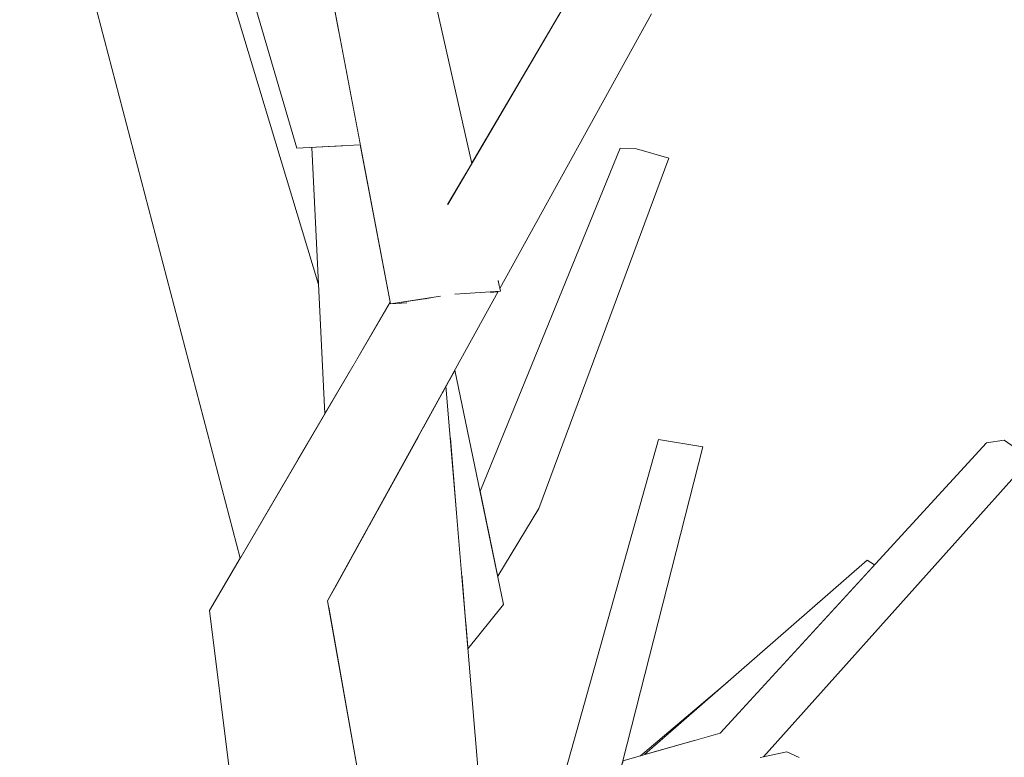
# Model space of a CAD drawing. Extents: x -289599 to -184549, y 66678 to 295474.
# Tile 383 of 656: x -262552 to -262454, y 72031 to 72105. Entities that reach past the tile are written whole.
import ezdxf

# ---------------------------------------------------------------- set-up
doc = ezdxf.new("R2010")
doc.units = 0
doc.header["$MEASUREMENT"] = 0
doc.linetypes.add('Wipeout_Contour', pattern=[1000, 0, -1000])
doc.layers.add('arch drzewa', color=8, linetype='Continuous')
doc.layers.add('arch drzewa_Nr_Pióra__4', color=8, linetype='Continuous', lineweight=9)

msp = doc.modelspace()

# ---------------------------------------------------------------- wipeouts: each hides what was drawn before it
at = {"color": 254, "linetype": 'Wipeout_Contour', "lineweight": 0, "ltscale": 1277860.813369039}
msp.add_wipeout([(-262519.593, 72092.04), (-262518.182, 72070.888), (-262514.874, 72076.532), (-262517.842, 72092.138)], dxfattribs=at).dxf.layer = 'arch drzewa'
at = {"color": 254, "linetype": 'Wipeout_Contour', "lineweight": 0, "ltscale": 958326.466401}
msp.add_wipeout([(-262508.322, 72055.645), (-262510.924, 72056.03), (-262502.071, 71981.575)], dxfattribs=at).dxf.layer = 'arch drzewa'
at = {"color": 254, "linetype": 'Wipeout_Contour', "lineweight": 0, "ltscale": 958157.102781}
msp.add_wipeout([(-262448.329, 72055.823), (-262455.188, 72001.279), (-262452.84, 71998.361)], dxfattribs=at).dxf.layer = 'arch drzewa'
at = {"color": 254, "linetype": 'Wipeout_Contour', "lineweight": 0, "ltscale": 1277649.902449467}
msp.add_wipeout([(-262477.06, 72030.919), (-262474.42, 72031.464), (-262475.618, 72032.009), (-262478.258, 72031.464)], dxfattribs=at).dxf.layer = 'arch drzewa'

# ---------------------------------------------------------------- next in the draw order: wipeouts: each hides what was drawn before it
at = {"color": 254, "linetype": 'Wipeout_Contour', "lineweight": 0, "ltscale": 1277866.199117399}
msp.add_wipeout([(-262519.593, 72092.04), (-262520.785, 72091.973), (-262518.608, 72070.161), (-262518.182, 72070.888)], dxfattribs=at).dxf.layer = 'arch drzewa'
at = {"color": 254, "linetype": 'Wipeout_Contour', "lineweight": 0, "ltscale": 1277622.748270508}
msp.add_wipeout([(-262454.131, 72062.886), (-262478.137, 72031.489), (-262477.941, 72031.53), (-262451.504, 72061.061)], dxfattribs=at).dxf.layer = 'arch drzewa'
at = {"color": 254, "linetype": 'Wipeout_Contour', "lineweight": 0, "ltscale": 958304.274654}
msp.add_wipeout([(-262510.924, 72056.03), (-262504.442, 71980.86), (-262502.071, 71981.575)], dxfattribs=at).dxf.layer = 'arch drzewa'

# ---------------------------------------------------------------- next in the draw order: wipeouts: each hides what was drawn before it
at = {"color": 254, "linetype": 'Wipeout_Contour', "lineweight": 0, "ltscale": 1277870.375699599}
msp.add_wipeout([(-262522.65, 72091.869), (-262521.339, 72065.501), (-262518.608, 72070.161), (-262520.785, 72091.973)], dxfattribs=at).dxf.layer = 'arch drzewa'
at = {"color": 254, "linetype": 'Wipeout_Contour', "lineweight": 0, "ltscale": 2236129.412297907}
msp.add_wipeout([(-262516.178, 72055.869), (-262516.947, 72054.476), (-262513.293, 72032.965), (-262509.619, 72023.34), (-262511.606, 72023.036), (-262504.442, 71980.86), (-262510.924, 72056.03)], dxfattribs=at).dxf.layer = 'arch drzewa'

# ---------------------------------------------------------------- next in the draw order: wipeouts: each hides what was drawn before it
at = {"color": 254, "linetype": 'Wipeout_Contour', "lineweight": 0, "ltscale": 958356.764066}
msp.add_wipeout([(-262509.727, 72067.566), (-262508.322, 72055.645), (-262509.364, 72068.223)], dxfattribs=at).dxf.layer = 'arch drzewa'
at = {"color": 254, "linetype": 'Wipeout_Contour', "lineweight": 0, "ltscale": 1277816.295032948}
msp.add_wipeout([(-262516.947, 72054.476), (-262517.071, 72054.251), (-262516.108, 72040.062), (-262513.293, 72032.965)], dxfattribs=at).dxf.layer = 'arch drzewa'

# ---------------------------------------------------------------- next in the draw order: wipeouts: each hides what was drawn before it
at = {"color": 254, "linetype": 'Wipeout_Contour', "lineweight": 0, "ltscale": 1277809.854173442}
msp.add_wipeout([(-262509.727, 72067.566), (-262511.602, 72064.166), (-262510.924, 72056.03), (-262508.322, 72055.645)], dxfattribs=at).dxf.layer = 'arch drzewa'
at = {"color": 254, "linetype": 'Wipeout_Contour', "lineweight": 0, "ltscale": 958369.439494}
msp.add_wipeout([(-262518.814, 72051.09), (-262516.108, 72040.062), (-262517.071, 72054.251)], dxfattribs=at).dxf.layer = 'arch drzewa'

# ---------------------------------------------------------------- next in the draw order: wipeouts: each hides what was drawn before it
at = {"color": 254, "linetype": 'Wipeout_Contour', "lineweight": 0, "ltscale": 958361.85031}
msp.add_wipeout([(-262512.038, 72063.375), (-262510.924, 72056.03), (-262511.602, 72064.166)], dxfattribs=at).dxf.layer = 'arch drzewa'
at = {"color": 254, "linetype": 'Wipeout_Contour', "lineweight": 0, "ltscale": 1277796.174603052}
msp.add_wipeout([(-262521.092, 72046.961), (-262527.157, 72044.212), (-262512.103, 71985.132), (-262510.954, 71990.242)], dxfattribs=at).dxf.layer = 'arch drzewa'

# ---------------------------------------------------------------- next in the draw order: wipeouts: each hides what was drawn before it
at = {"color": 254, "linetype": 'Wipeout_Contour', "lineweight": 0, "ltscale": 958364.38057}
msp.add_wipeout([(-262516.178, 72055.869), (-262510.924, 72056.03), (-262512.038, 72063.375)], dxfattribs=at).dxf.layer = 'arch drzewa'
at = {"color": 254, "linetype": 'Wipeout_Contour', "lineweight": 0, "ltscale": 2555493.630547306}
msp.add_wipeout([(-262527.157, 72044.212), (-262511.253, 71954.021), (-262509.165, 71955.395), (-262512.197, 71980.125), (-262512.235, 71981.083), (-262512.223, 71982.064), (-262512.223, 71982.799), (-262512.103, 71985.132)], dxfattribs=at).dxf.layer = 'arch drzewa'

# ---------------------------------------------------------------- next in the draw order: wipeouts: each hides what was drawn before it
at = {"color": 254, "linetype": 'Wipeout_Contour', "lineweight": 0, "ltscale": 1277816.580957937}
msp.add_wipeout([(-262506.734, 72077.377), (-262521.092, 72046.961), (-262504.187, 72077.611), (-262504.891, 72077.502)], dxfattribs=at).dxf.layer = 'arch drzewa'
at = {"color": 254, "linetype": 'Wipeout_Contour', "lineweight": 0, "ltscale": 958362.518638}
msp.add_wipeout([(-262511.253, 71954.021), (-262527.157, 72044.212), (-262532.76, 72046.012)], dxfattribs=at).dxf.layer = 'arch drzewa'

# ---------------------------------------------------------------- next in the draw order: wipeouts: each hides what was drawn before it
at = {"color": 254, "linetype": 'Wipeout_Contour', "lineweight": 0, "ltscale": 2236142.933057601}
msp.add_wipeout([(-262493, 72106.474), (-262506.254, 72078.395), (-262504.259, 72078.587), (-262504.193, 72078.607), (-262504.032, 72077.891), (-262489.025, 72105.101), (-262492.642, 72105.845)], dxfattribs=at).dxf.layer = 'arch drzewa'
at = {"color": 254, "linetype": 'Wipeout_Contour', "lineweight": 0, "ltscale": 2555502.276821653}
msp.add_wipeout([(-262532.76, 72046.012), (-262521.674, 71956.024), (-262520.6, 71955.818), (-262520.123, 71959.717), (-262516.777, 71956.326), (-262514.182, 71954.949), (-262514.1, 71954.568), (-262511.253, 71954.021)], dxfattribs=at).dxf.layer = 'arch drzewa'

# ---------------------------------------------------------------- next in the draw order: wipeouts: each hides what was drawn before it
at = {"color": 254, "linetype": 'Wipeout_Contour', "lineweight": 0, "ltscale": 2236180.98292227}
msp.add_wipeout([(-262527.157, 72044.212), (-262521.092, 72046.961), (-262506.734, 72077.377), (-262508.341, 72077.338), (-262506.254, 72078.395), (-262493, 72106.474), (-262493.005, 72106.52)], dxfattribs=at).dxf.layer = 'arch drzewa'

# ---------------------------------------------------------------- next in the draw order: wipeouts: each hides what was drawn before it
at = {"color": 254, "linetype": 'Wipeout_Contour', "lineweight": 0, "ltscale": 3194544.107801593}
msp.add_wipeout([(-262511.319, 72076.85), (-262527.157, 72044.212), (-262493.005, 72106.52), (-262493.596, 72106.041), (-262494.915, 72106.312), (-262495.191, 72110.083), (-262509.061, 72081.502), (-262509.164, 72079.041), (-262509.246, 72078.917), (-262510.021, 72077.115)], dxfattribs=at).dxf.layer = 'arch drzewa'

# ---------------------------------------------------------------- next in the draw order: wipeouts: each hides what was drawn before it
at = {"color": 254, "linetype": 'Wipeout_Contour', "lineweight": 0, "ltscale": 1277815.226747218}
msp.add_wipeout([(-262495.194, 72110.115), (-262509.157, 72086.287), (-262509.061, 72081.502), (-262495.191, 72110.083)], dxfattribs=at).dxf.layer = 'arch drzewa'
at = {"color": 254, "linetype": 'Wipeout_Contour', "lineweight": 0, "ltscale": 958370.29301}
msp.add_wipeout([(-262509.655, 72080.329), (-262509.656, 72080.277), (-262509.646, 72080.298)], dxfattribs=at).dxf.layer = 'arch drzewa'
at = {"color": 254, "linetype": 'Wipeout_Contour', "lineweight": 0, "ltscale": 958353.044381}
msp.add_wipeout([(-262503.977, 72077.644), (-262504.193, 72078.607), (-262504.259, 72078.587)], dxfattribs=at).dxf.layer = 'arch drzewa'
at = {"color": 254, "linetype": 'Wipeout_Contour', "lineweight": 0, "ltscale": 1916775.764190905}
msp.add_wipeout([(-262514.874, 72076.532), (-262532.76, 72046.012), (-262527.157, 72044.212), (-262511.319, 72076.85), (-262513.284, 72076.478), (-262514.843, 72076.368)], dxfattribs=at).dxf.layer = 'arch drzewa'
at = {"color": 254, "linetype": 'Wipeout_Contour', "lineweight": 0, "ltscale": 958287.001756}
msp.add_wipeout([(-262493.409, 72025.097), (-262483.941, 72062.219), (-262488.33, 72062.945)], dxfattribs=at).dxf.layer = 'arch drzewa'
at = {"color": 254, "linetype": 'Wipeout_Contour', "lineweight": 0, "ltscale": 1277777.497626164}
msp.add_wipeout([(-262504.288, 72049.164), (-262507.411, 72044.854), (-262507.19, 72042.23), (-262503.665, 72046.601)], dxfattribs=at).dxf.layer = 'arch drzewa'

# ---------------------------------------------------------------- next in the draw order: linework, layer by layer
at = {"layer": 'arch drzewa_Nr_Pióra__4', "linetype": 'Continuous'}
msp.add_line((-262521.674, 71956.024), (-262532.76, 72046.012), dxfattribs=at)

# ---------------------------------------------------------------- next in the draw order: wipeouts: each hides what was drawn before it
at = {"color": 254, "linetype": 'Wipeout_Contour', "lineweight": 0, "ltscale": 1277878.970916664}
msp.add_wipeout([(-262522.847, 72140.774), (-262507.438, 72089.222), (-262506.812, 72090.289), (-262518.221, 72141.17)], dxfattribs=at).dxf.layer = 'arch drzewa'
at = {"color": 254, "linetype": 'Wipeout_Contour', "lineweight": 0, "ltscale": 958291.997126}
msp.add_wipeout([(-262488.33, 72062.945), (-262498.682, 72026.002), (-262493.409, 72025.097)], dxfattribs=at).dxf.layer = 'arch drzewa'
at = {"color": 254, "linetype": 'Wipeout_Contour', "lineweight": 0, "ltscale": 1916707.784153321}
msp.add_wipeout([(-262520.226, 72048.53), (-262512.664, 72023.748), (-262509.619, 72023.34), (-262513.293, 72032.965), (-262516.108, 72040.062), (-262518.814, 72051.09)], dxfattribs=at).dxf.layer = 'arch drzewa'
at = {"color": 254, "linetype": 'Wipeout_Contour', "lineweight": 0, "ltscale": 958335.308216}
msp.add_wipeout([(-262507.444, 72045.24), (-262507.411, 72044.854), (-262504.288, 72049.164)], dxfattribs=at).dxf.layer = 'arch drzewa'

# ---------------------------------------------------------------- next in the draw order: wipeouts: each hides what was drawn before it
at = {"color": 254, "linetype": 'Wipeout_Contour', "lineweight": 0, "ltscale": 1597313.217059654}
msp.add_wipeout([(-262522.847, 72140.774), (-262509.164, 72079.041), (-262509.061, 72081.502), (-262509.157, 72086.287), (-262507.438, 72089.222)], dxfattribs=at).dxf.layer = 'arch drzewa'
at = {"color": 254, "linetype": 'Wipeout_Contour', "lineweight": 0, "ltscale": 958337.129639}
msp.add_wipeout([(-262507.8, 72049.463), (-262507.444, 72045.24), (-262504.288, 72049.164)], dxfattribs=at).dxf.layer = 'arch drzewa'
at = {"color": 254, "linetype": 'Wipeout_Contour', "lineweight": 0, "ltscale": 1277823.562216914}
msp.add_wipeout([(-262520.226, 72048.53), (-262521.092, 72046.961), (-262521.045, 72046.702), (-262512.664, 72023.748)], dxfattribs=at).dxf.layer = 'arch drzewa'
at = {"color": 254, "linetype": 'Wipeout_Contour', "lineweight": 0, "ltscale": 1277686.274110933}
msp.add_wipeout([(-262492.358, 72029.22), (-262493.079, 72026.394), (-262479.076, 72030.262), (-262480.095, 72033.52)], dxfattribs=at).dxf.layer = 'arch drzewa'

# ---------------------------------------------------------------- next in the draw order: wipeouts: each hides what was drawn before it
at = {"color": 254, "linetype": 'Wipeout_Contour', "lineweight": 0, "ltscale": 1277885.792022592}
msp.add_wipeout([(-262522.847, 72140.774), (-262526.957, 72140.081), (-262509.246, 72078.917), (-262509.164, 72079.041)], dxfattribs=at).dxf.layer = 'arch drzewa'
at = {"color": 254, "linetype": 'Wipeout_Contour', "lineweight": 0, "ltscale": 1277810.441781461}
msp.add_wipeout([(-262506.254, 72078.395), (-262508.341, 72077.338), (-262503.977, 72077.644), (-262504.259, 72078.587)], dxfattribs=at).dxf.layer = 'arch drzewa'
at = {"color": 254, "linetype": 'Wipeout_Contour', "lineweight": 0, "ltscale": 958348.994592}
msp.add_wipeout([(-262508.486, 72069.816), (-262508.964, 72068.949), (-262503.665, 72046.601)], dxfattribs=at).dxf.layer = 'arch drzewa'
at = {"color": 254, "linetype": 'Wipeout_Contour', "lineweight": 0, "ltscale": 958354.428815}
msp.add_wipeout([(-262512.664, 72023.748), (-262521.045, 72046.702), (-262516.659, 72022.16)], dxfattribs=at).dxf.layer = 'arch drzewa'
at = {"color": 254, "linetype": 'Wipeout_Contour', "lineweight": 0, "ltscale": 958270.94349}
msp.add_wipeout([(-262492.358, 72029.22), (-262480.095, 72033.52), (-262492.154, 72030.017)], dxfattribs=at).dxf.layer = 'arch drzewa'

# ---------------------------------------------------------------- next in the draw order: linework, layer by layer
at = {"layer": 'arch drzewa_Nr_Pióra__4', "linetype": 'Continuous'}
msp.add_line((-262510.909, 71989.991), (-262521.092, 72046.961), dxfattribs=at)

# ---------------------------------------------------------------- next in the draw order: wipeouts: each hides what was drawn before it
at = {"color": 254, "linetype": 'Wipeout_Contour', "lineweight": 0, "ltscale": 2236234.271212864}
msp.add_wipeout([(-262509.655, 72080.329), (-262526.957, 72140.081), (-262514.843, 72076.368), (-262510.021, 72077.115), (-262509.246, 72078.917), (-262509.646, 72080.298), (-262509.656, 72080.277)], dxfattribs=at).dxf.layer = 'arch drzewa'
at = {"color": 254, "linetype": 'Wipeout_Contour', "lineweight": 0, "ltscale": 1277810.642897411}
msp.add_wipeout([(-262508.341, 72077.338), (-262506.734, 72077.377), (-262504.891, 72077.502), (-262503.977, 72077.644)], dxfattribs=at).dxf.layer = 'arch drzewa'
at = {"color": 254, "linetype": 'Wipeout_Contour', "lineweight": 0, "ltscale": 958340.341897}
msp.add_wipeout([(-262508.964, 72068.949), (-262504.288, 72049.164), (-262503.665, 72046.601)], dxfattribs=at).dxf.layer = 'arch drzewa'
at = {"color": 254, "linetype": 'Wipeout_Contour', "lineweight": 0, "ltscale": 1277690.15394015}
msp.add_wipeout([(-262492.154, 72030.017), (-262480.095, 72033.52), (-262482.238, 72033.854), (-262491.944, 72030.843)], dxfattribs=at).dxf.layer = 'arch drzewa'

# ---------------------------------------------------------------- next in the draw order: linework, layer by layer
at = {"layer": 'arch drzewa_Nr_Pióra__4', "linetype": 'Continuous'}
msp.add_line((-262507.19, 72042.23), (-262503.665, 72046.601), dxfattribs=at)

# ---------------------------------------------------------------- next in the draw order: wipeouts: each hides what was drawn before it
at = {"color": 254, "linetype": 'Wipeout_Contour', "lineweight": 0, "ltscale": 1597389.129864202}
msp.add_wipeout([(-262542.624, 72121.934), (-262521.347, 72065.487), (-262521.339, 72065.501), (-262521.975, 72078.3), (-262535.038, 72121.653)], dxfattribs=at).dxf.layer = 'arch drzewa'
at = {"color": 254, "linetype": 'Wipeout_Contour', "lineweight": 0, "ltscale": 1277834.533067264}
msp.add_wipeout([(-262510.021, 72077.115), (-262514.843, 72076.368), (-262513.284, 72076.478), (-262511.319, 72076.85)], dxfattribs=at).dxf.layer = 'arch drzewa'
at = {"color": 254, "linetype": 'Wipeout_Contour', "lineweight": 0, "ltscale": 1277802.324646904}
msp.add_wipeout([(-262508.968, 72068.942), (-262509.364, 72068.223), (-262508.958, 72063.316), (-262504.288, 72049.164)], dxfattribs=at).dxf.layer = 'arch drzewa'
at = {"color": 254, "linetype": 'Wipeout_Contour', "lineweight": 0, "ltscale": 1916470.958022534}
msp.add_wipeout([(-262454.131, 72062.886), (-262480.095, 72033.52), (-262479.076, 72030.262), (-262478.242, 72031.352), (-262478.258, 72031.464), (-262478.137, 72031.489)], dxfattribs=at).dxf.layer = 'arch drzewa'
at = {"color": 254, "linetype": 'Wipeout_Contour', "lineweight": 0, "ltscale": 958273.075316}
msp.add_wipeout([(-262491.872, 72031.125), (-262491.944, 72030.843), (-262482.238, 72033.854)], dxfattribs=at).dxf.layer = 'arch drzewa'

# ---------------------------------------------------------------- next in the draw order: linework, layer by layer
at = {"layer": 'arch drzewa_Nr_Pióra__4', "linetype": 'Continuous'}
for p, q in [((-262509.908, 72077.132), (-262514.843, 72076.368)), ((-262514.843, 72076.368), (-262513.236, 72076.481))]:
    msp.add_line(p, q, dxfattribs=at)

# ---------------------------------------------------------------- next in the draw order: wipeouts: each hides what was drawn before it
at = {"color": 254, "linetype": 'Wipeout_Contour', "lineweight": 0, "ltscale": 958429.984674}
msp.add_wipeout([(-262521.347, 72065.487), (-262542.624, 72121.934), (-262524.012, 72060.939)], dxfattribs=at).dxf.layer = 'arch drzewa'
at = {"color": 254, "linetype": 'Wipeout_Contour', "lineweight": 0, "ltscale": 1277792.121227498}
msp.add_wipeout([(-262508.958, 72063.316), (-262508.322, 72055.645), (-262507.8, 72049.463), (-262504.288, 72049.164)], dxfattribs=at).dxf.layer = 'arch drzewa'
at = {"color": 254, "linetype": 'Wipeout_Contour', "lineweight": 0, "ltscale": 958216.36141}
msp.add_wipeout([(-262480.095, 72033.52), (-262454.131, 72062.886), (-262455.865, 72062.611)], dxfattribs=at).dxf.layer = 'arch drzewa'

# ---------------------------------------------------------------- next in the draw order: linework, layer by layer
at = {"layer": 'arch drzewa_Nr_Pióra__4', "linetype": 'Continuous'}
for p, q in [((-262508.322, 72055.645), (-262509.364, 72068.223)), ((-262451.504, 72061.061), (-262454.131, 72062.886))]:
    msp.add_line(p, q, dxfattribs=at)

# ---------------------------------------------------------------- next in the draw order: wipeouts: each hides what was drawn before it
at = {"color": 254, "linetype": 'Wipeout_Contour', "lineweight": 0, "ltscale": 1277935.427277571}
msp.add_wipeout([(-262542.624, 72121.934), (-262547.575, 72119.357), (-262525.387, 72058.593), (-262524.012, 72060.939)], dxfattribs=at).dxf.layer = 'arch drzewa'
at = {"color": 254, "linetype": 'Wipeout_Contour', "lineweight": 0, "ltscale": 958235.285188}
msp.add_wipeout([(-262455.865, 72062.611), (-262482.238, 72033.854), (-262480.095, 72033.52)], dxfattribs=at).dxf.layer = 'arch drzewa'
at = {"color": 254, "linetype": 'Wipeout_Contour', "lineweight": 0, "ltscale": 1277775.708182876}
msp.add_wipeout([(-262502.094, 72059.485), (-262505.109, 72053.557), (-262504.246, 72049.398), (-262500.165, 72056.128)], dxfattribs=at).dxf.layer = 'arch drzewa'

# ---------------------------------------------------------------- next in the draw order: linework, layer by layer
at = {"layer": 'arch drzewa_Nr_Pióra__4', "linetype": 'Continuous'}
msp.add_line((-262454.131, 72062.886), (-262455.865, 72062.611), dxfattribs=at)

# ---------------------------------------------------------------- next in the draw order: wipeouts: each hides what was drawn before it
at = {"color": 254, "linetype": 'Wipeout_Contour', "lineweight": 0, "ltscale": 958439.382046}
msp.add_wipeout([(-262547.575, 72119.357), (-262529.729, 72051.183), (-262525.387, 72058.593)], dxfattribs=at).dxf.layer = 'arch drzewa'
at = {"color": 254, "linetype": 'Wipeout_Contour', "lineweight": 0, "ltscale": 958321.137737}
msp.add_wipeout([(-262500.165, 72056.128), (-262487.314, 72090.789), (-262490.506, 72091.737)], dxfattribs=at).dxf.layer = 'arch drzewa'
at = {"color": 254, "linetype": 'Wipeout_Contour', "lineweight": 0, "ltscale": 958335.730762}
msp.add_wipeout([(-262505.207, 72054.027), (-262505.109, 72053.557), (-262502.094, 72059.485)], dxfattribs=at).dxf.layer = 'arch drzewa'
at = {"color": 254, "linetype": 'Wipeout_Contour', "lineweight": 0, "ltscale": 1277657.00529582}
msp.add_wipeout([(-262467.675, 72051.008), (-262484.763, 72033.139), (-262482.238, 72033.854), (-262466.937, 72050.538)], dxfattribs=at).dxf.layer = 'arch drzewa'

# ---------------------------------------------------------------- next in the draw order: linework, layer by layer
at = {"layer": 'arch drzewa_Nr_Pióra__4', "linetype": 'Continuous'}
for p, q in [((-262532.76, 72046.012), (-262514.874, 72076.532)), ((-262483.941, 72062.219), (-262488.33, 72062.945))]:
    msp.add_line(p, q, dxfattribs=at)

# ---------------------------------------------------------------- next in the draw order: wipeouts: each hides what was drawn before it
at = {"color": 254, "linetype": 'Wipeout_Contour', "lineweight": 0, "ltscale": 2236586.000114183}
msp.add_wipeout([(-262564.13, 72228.611), (-262547.482, 72181.357), (-262545.413, 72179.033), (-262546.258, 72177.881), (-262519.942, 72103.186), (-262520.656, 72106.94), (-262558.495, 72228.646)], dxfattribs=at).dxf.layer = 'arch drzewa'
at = {"color": 254, "linetype": 'Wipeout_Contour', "lineweight": 0, "ltscale": 1277785.247607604}
msp.add_wipeout([(-262505.934, 72057.89), (-262505.987, 72057.783), (-262505.207, 72054.027), (-262502.094, 72059.485)], dxfattribs=at).dxf.layer = 'arch drzewa'
at = {"color": 254, "linetype": 'Wipeout_Contour', "lineweight": 0, "ltscale": 958255.118711}
msp.add_wipeout([(-262467.675, 72051.008), (-262489.706, 72031.739), (-262484.763, 72033.139)], dxfattribs=at).dxf.layer = 'arch drzewa'

# ---------------------------------------------------------------- next in the draw order: linework, layer by layer
at = {"layer": 'arch drzewa_Nr_Pióra__4', "linetype": 'Continuous'}
for p, q in [((-262477.941, 72031.53), (-262451.504, 72061.061)), ((-262466.937, 72050.538), (-262467.675, 72051.008)), ((-262478.258, 72031.464), (-262475.618, 72032.009)), ((-262475.618, 72032.009), (-262474.42, 72031.464))]:
    msp.add_line(p, q, dxfattribs=at)

# ---------------------------------------------------------------- next in the draw order: wipeouts: each hides what was drawn before it
at = {"color": 254, "linetype": 'Wipeout_Contour', "lineweight": 0, "ltscale": 2236484.968074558}
msp.add_wipeout([(-262546.966, 72177.489), (-262549.694, 72179.218), (-262524.141, 72091.786), (-262517.842, 72092.138), (-262519.942, 72103.186), (-262546.258, 72177.881), (-262546.594, 72177.462)], dxfattribs=at).dxf.layer = 'arch drzewa'
at = {"color": 254, "linetype": 'Wipeout_Contour', "lineweight": 0, "ltscale": 958326.869796}
msp.add_wipeout([(-262490.506, 72091.737), (-262502.094, 72059.485), (-262500.165, 72056.128)], dxfattribs=at).dxf.layer = 'arch drzewa'
at = {"color": 254, "linetype": 'Wipeout_Contour', "lineweight": 0, "ltscale": 958342.706199}
msp.add_wipeout([(-262505.991, 72057.801), (-262505.987, 72057.783), (-262505.934, 72057.89)], dxfattribs=at).dxf.layer = 'arch drzewa'
at = {"color": 254, "linetype": 'Wipeout_Contour', "lineweight": 0, "ltscale": 958270.103417}
msp.add_wipeout([(-262481.506, 72038.91), (-262490.096, 72031.628), (-262489.706, 72031.739)], dxfattribs=at).dxf.layer = 'arch drzewa'

# ---------------------------------------------------------------- next in the draw order: linework, layer by layer
at = {"layer": 'arch drzewa_Nr_Pióra__4', "linetype": 'Continuous'}
for p, q in [((-262524.141, 72091.786), (-262549.694, 72179.218)), ((-262506.812, 72090.289), (-262518.221, 72141.17)), ((-262514.843, 72076.368), (-262526.957, 72140.081)), ((-262521.975, 72078.3), (-262535.038, 72121.653)), ((-262529.729, 72051.183), (-262547.575, 72119.357)), ((-262517.842, 72092.138), (-262524.141, 72091.786)), ((-262521.339, 72065.501), (-262522.65, 72091.869)), ((-262482.238, 72033.854), (-262455.865, 72062.611)), ((-262504.246, 72049.398), (-262500.165, 72056.128)), ((-262502.071, 71981.575), (-262508.322, 72055.645)), ((-262489.706, 72031.739), (-262467.675, 72051.008)), ((-262490.096, 72031.628), (-262481.506, 72038.91)), ((-262491.872, 72031.125), (-262482.238, 72033.854))]:
    msp.add_line(p, q, dxfattribs=at)

# ---------------------------------------------------------------- next in the draw order: wipeouts: each hides what was drawn before it
at = {"color": 254, "linetype": 'Wipeout_Contour', "lineweight": 0, "ltscale": 958328.870945}
msp.add_wipeout([(-262502.094, 72059.485), (-262490.506, 72091.737), (-262492.13, 72091.805)], dxfattribs=at).dxf.layer = 'arch drzewa'

# ---------------------------------------------------------------- next in the draw order: linework, layer by layer
at = {"layer": 'arch drzewa_Nr_Pióra__4', "linetype": 'Continuous'}
msp.add_line((-262487.314, 72090.789), (-262490.506, 72091.737), dxfattribs=at)

# ---------------------------------------------------------------- next in the draw order: wipeouts: each hides what was drawn before it
at = {"color": 254, "linetype": 'Wipeout_Contour', "lineweight": 0, "ltscale": 958334.583268}
msp.add_wipeout([(-262492.13, 72091.805), (-262505.934, 72057.89), (-262502.094, 72059.485)], dxfattribs=at).dxf.layer = 'arch drzewa'

# ---------------------------------------------------------------- next in the draw order: linework, layer by layer
at = {"layer": 'arch drzewa_Nr_Pióra__4', "linetype": 'Continuous'}
for p, q in [((-262509.203, 72086.209), (-262495.194, 72110.115)), ((-262504.032, 72077.891), (-262489.025, 72105.101)), ((-262505.934, 72057.89), (-262492.13, 72091.805)), ((-262490.506, 72091.737), (-262492.13, 72091.805)), ((-262500.165, 72056.128), (-262487.314, 72090.789)), ((-262503.977, 72077.644), (-262504.21, 72078.681)), ((-262521.092, 72046.961), (-262504.187, 72077.611)), ((-262503.977, 72077.644), (-262508.476, 72077.328)), ((-262504.961, 72077.491), (-262503.977, 72077.644)), ((-262503.665, 72046.601), (-262508.486, 72069.816)), ((-262498.682, 72026.002), (-262488.33, 72062.945)), ((-262493.409, 72025.097), (-262483.941, 72062.219)), ((-262505.991, 72057.801), (-262505.934, 72057.89))]:
    msp.add_line(p, q, dxfattribs=at)

doc.saveas('drawing.dxf')
